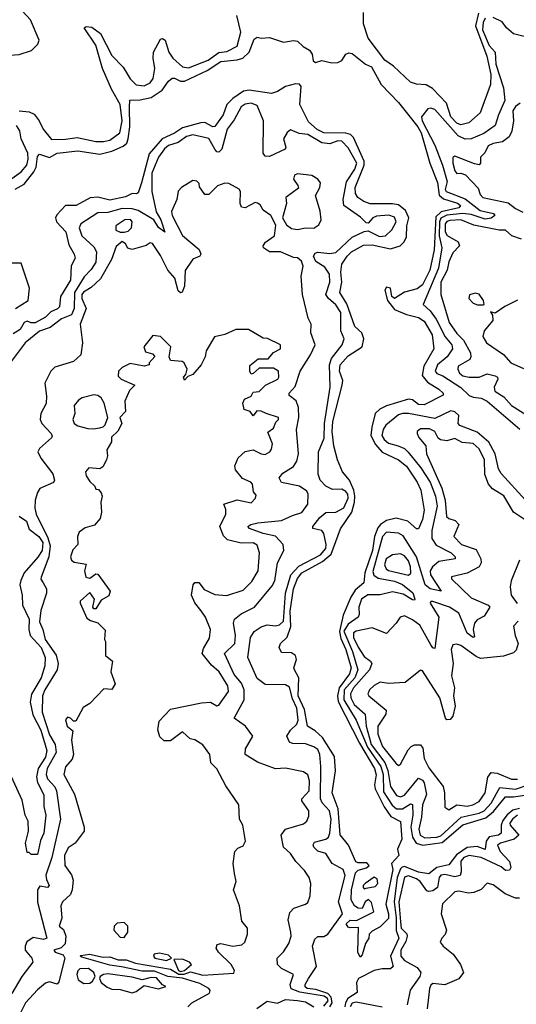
# Model space of a CAD drawing. Extents: x 2386423 to 2568864, y 578392 to 761999.
# Tile 311 of 454: x 2496767 to 2499229, y 671117 to 675996. Entities that reach past the tile are written whole.
import ezdxf

# ---------------------------------------------------------------- set-up
doc = ezdxf.new("R2010")
doc.units = 0

msp = doc.modelspace()

# ---------------------------------------------------------------- linework, layer by layer
at = {"layer": '0CON05XD'}
for points in [[(2496121.5, 676001.5), (2496161.2, 675985), (2496192.5, 675962.5), (2496265, 675880), (2496287, 675903), (2496315, 675918.8), (2496455, 675876.2), (2496485, 675876), (2496553.6, 675893.6), (2496568.3, 675888.3), (2496577.5, 675875), (2496585, 675830), (2496605, 675802.5), (2496635, 675797.5), (2496673.6, 675816.4), (2496765, 675823.3), (2496826.4, 675843.6), (2496856.7, 675875), (2496863.3, 675895), (2496821.2, 675995), (2496780.2, 676040.2)], [(2496764.8, 675544.8), (2496815, 675538.7), (2496838.5, 675528.5), (2496864.6, 675495), (2496883.2, 675453.2), (2496925, 675402.1), (2496995, 675403.5), (2497052.1, 675412.1), (2497145, 675392.7), (2497182.7, 675392.7), (2497215, 675399.6), (2497263.1, 675435), (2497275.2, 675495), (2497265, 675575.6), (2497222.6, 675652.6), (2497178.3, 675755), (2497145, 675869.2), (2497086.7, 675955), (2497097.7, 675962.3), (2497125, 675958.9), (2497167.7, 675927.7), (2497225, 675818.6), (2497280.3, 675760.3), (2497315, 675702.3), (2497345, 675673.4), (2497385, 675668), (2497415, 675683.8), (2497429.2, 675705), (2497438.1, 675755), (2497429, 675805), (2497430.5, 675835), (2497465, 675898.9), (2497475, 675902.2), (2497488.6, 675895), (2497506.2, 675835), (2497526.2, 675805), (2497575, 675761.8), (2497605, 675757.5), (2497701.9, 675795), (2497755, 675833.3), (2497795, 675838.2), (2497845, 675864.3), (2497863.4, 675935), (2497843.5, 676016.5)], [(2499041.4, 676028.6), (2499026.2, 675965), (2499083.9, 675815), (2499103.7, 675725), (2499100.7, 675675), (2499050.8, 675535), (2498993.3, 675485), (2498955, 675475.6), (2498933.7, 675483.7), (2498904.7, 675515), (2498883.1, 675583.1), (2498814.4, 675654.4), (2498782.8, 675672.8), (2498735, 675675.9), (2498705, 675686.9), (2498621.3, 675765), (2498577.8, 675795), (2498494.5, 675904.5), (2498471.2, 675975), (2498471.7, 676031.7)], [(2499075, 676004.2), (2499065, 675982), (2499062, 675945), (2499095, 675868.5), (2499124, 675835), (2499128.1, 675775), (2499165, 675658.8), (2499172.9, 675595), (2499140.9, 675525), (2499125, 675471.9), (2499067.9, 675432.1), (2499005, 675405.9), (2498975, 675404.2), (2498941.2, 675421.2), (2498825, 675551.4), (2498805, 675558), (2498790, 675555), (2498760, 675515), (2498762.7, 675495), (2498825.8, 675375), (2498863.1, 675275), (2498886.3, 675195), (2498875.9, 675155), (2498880.9, 675145), (2498975, 675108.9), (2499050.6, 675050.6), (2499116.1, 675036.1), (2499122.5, 675025), (2499105, 675012.4), (2499075, 675007.6), (2499005, 675031), (2498965, 675035.4), (2498885, 675027.3), (2498855, 675012.3), (2498847.7, 674995), (2498847.1, 674925), (2498860.4, 674865), (2498843.3, 674765), (2498768, 674585), (2498802.9, 674552.9), (2498832.4, 674512.4), (2498876.2, 674425), (2498909.2, 674385), (2498912.8, 674365), (2498886.2, 674325), (2498838.1, 674285), (2498827.1, 674255), (2498835, 674243.3), (2498865, 674231.9), (2498955, 674172.7), (2498995, 674134.6), (2499015, 674125.9), (2499055, 674120.9), (2499085, 674105.3), (2499246.2, 673966.2)], [(2499275, 675911.1), (2499215, 675925.6), (2499180, 675955), (2499158.6, 675985), (2499115, 676006.2)], [(2496745, 675156.9), (2496789.1, 675180.9), (2496838.3, 675241.7), (2496848.5, 675265), (2496855, 675317.5), (2496865, 675330), (2496915, 675313.8), (2496952.5, 675335), (2497055, 675346.8), (2497165, 675329.3), (2497225, 675345.3), (2497281, 675369), (2497298, 675385), (2497305.8, 675405), (2497313.3, 675465), (2497312.5, 675562.5), (2497313, 675597), (2497365, 675598.9), (2497419.5, 675610.5), (2497473.1, 675646.9), (2497505, 675692), (2497523.1, 675706.9), (2497535, 675706.7), (2497565, 675690.9), (2497585, 675692), (2497696.2, 675743.8), (2497765, 675788.6), (2497845, 675796.6), (2497874, 675806), (2497904.7, 675835), (2497930.3, 675899.7), (2497945, 675908.8), (2497964.3, 675904.3), (2498005, 675907.5), (2498075, 675885.5), (2498125, 675892.9), (2498145, 675890), (2498172.7, 675862.7), (2498204, 675845), (2498216.7, 675825), (2498223, 675793), (2498233.8, 675783.8), (2498265, 675794.2), (2498315, 675783.1), (2498345, 675783.8), (2498365, 675794.4), (2498385, 675825.6), (2498398.5, 675831.5), (2498415, 675828.5), (2498482.5, 675775), (2498511.8, 675761.8), (2498559.6, 675675), (2498646, 675586), (2498741.4, 675465), (2498758.4, 675435), (2498800.3, 675285), (2498839, 675189), (2498846.9, 675126.9), (2498867.8, 675107.8), (2498937.2, 675087.2), (2498953.3, 675075), (2498945, 675064.3), (2498856.6, 675043.4), (2498830.3, 675019.7), (2498822, 674855), (2498801.4, 674755), (2498765, 674682.5), (2498738.4, 674661.6), (2498674.7, 674645.3), (2498625, 674614), (2498612.5, 674625), (2498606, 674665), (2498585, 674670), (2498576.7, 674655), (2498590, 674605), (2498625, 674560.5), (2498685, 674535.3), (2498745, 674520), (2498772.4, 674502.4), (2498812.7, 674435), (2498820, 674365), (2498771.6, 674278.4), (2498762.5, 674232.5), (2498789.6, 674199.6), (2498846, 674165), (2498866.7, 674145), (2498867.5, 674135), (2498772.9, 674087.1), (2498745, 674090), (2498715, 674112.5), (2498695, 674116.2), (2498585, 674083.3), (2498553.5, 674066.5), (2498530, 674045), (2498512.8, 673977.2), (2498508.6, 673935), (2498531, 673891), (2498565, 673852.8), (2498645, 673814.7), (2498685, 673783.1), (2498737.3, 673705), (2498756.5, 673665), (2498772, 673565), (2498765, 673518.8), (2498745, 673472.5), (2498735, 673473.3), (2498691.5, 673511.5), (2498633.8, 673526.2), (2498585, 673514.7), (2498555.4, 673495), (2498542.1, 673477.9), (2498526.7, 673435), (2498516.6, 673365), (2498478.3, 673255), (2498472.9, 673205), (2498430.3, 673169.7), (2498408.4, 673135), (2498371.8, 673045), (2498353.2, 672965), (2498359.3, 672929.3), (2498385, 672874.5), (2498411.3, 672785), (2498402.5, 672755), (2498350.4, 672685), (2498342.8, 672645), (2498346.9, 672616.9), (2498451.3, 672411.3), (2498526.4, 672285), (2498535.3, 672254.7), (2498526.8, 672205), (2498529.1, 672185), (2498573.6, 672095), (2498607.5, 672047.5), (2498655, 672022.5), (2498662.5, 671935), (2498640.8, 671885), (2498646.7, 671855), (2498610.8, 671815), (2498616.8, 671785), (2498583, 671613), (2498595.5, 671565), (2498595, 671542.5), (2498555, 671501.2), (2498515, 671480), (2498500, 671465), (2498497.5, 671445), (2498482.3, 671417.7), (2498465, 671362.5), (2498455, 671350)], [(2498455, 671350), (2498443.9, 671376.1), (2498447, 671497), (2498405, 671496.7), (2498395, 671500), (2498386.2, 671515), (2498405, 671533.8), (2498437, 671533), (2498522.5, 671575), (2498511.7, 671621.7), (2498497, 671637), (2498480, 671625), (2498465, 671592.5), (2498445, 671593.3), (2498427.5, 671605), (2498411.2, 671635), (2498412.9, 671685), (2498432.3, 671767.7), (2498445, 671782.5), (2498487, 671793), (2498500, 671805), (2498487.5, 671817.5), (2498445, 671817.5), (2498433.3, 671823.3), (2498397.5, 671905), (2498356.8, 671956.8), (2498346.7, 672085), (2498315.7, 672165), (2498333.2, 672273.2), (2498328.5, 672345), (2498268.8, 672438.8), (2498232.4, 672472.4), (2498194.3, 672495), (2498178.5, 672578.5), (2498147.8, 672645), (2498151.4, 672735), (2498130, 672775), (2498126.2, 672785), (2498140, 672825), (2498134.2, 672845), (2498115, 672858.9), (2498065, 672860), (2498054.2, 672885), (2498060, 672905), (2498092.9, 672937.1), (2498110.9, 672989.1), (2498107.7, 673065), (2498124, 673175), (2498145, 673227.5), (2498165.4, 673255), (2498269.2, 673310.8), (2498312, 673348), (2498357.4, 673472.6), (2498413.2, 673555), (2498427, 673605), (2498429.2, 673635), (2498423.2, 673665), (2498402.5, 673715), (2498368, 673755), (2498343.3, 673815), (2498325.3, 673885), (2498316.2, 673955), (2498319, 674005), (2498365.3, 674184.7), (2498368.8, 674208.8), (2498353.6, 674255), (2498355.6, 674285), (2498395, 674330.5), (2498465.3, 674374.7), (2498473.1, 674415), (2498464.1, 674444.1), (2498429.5, 674475), (2498388.4, 674588.4), (2498353.8, 674645), (2498364.1, 674695), (2498359.3, 674745), (2498363.9, 674785), (2498390.4, 674825), (2498411.8, 674845), (2498471.7, 674878.3), (2498515, 674880.3), (2498605, 674860), (2498652.9, 674875), (2498673.6, 674895), (2498685, 674920.8), (2498686.7, 674975), (2498696, 675015), (2498680.3, 675050.3), (2498645, 675078.1), (2498615, 675084.2), (2498504.4, 675084.4), (2498472.9, 675095), (2498443.5, 675115), (2498432.7, 675135), (2498430, 675165), (2498474.5, 675275), (2498475.2, 675294.8), (2498421.9, 675411.9), (2498407.7, 675427.7), (2498385, 675433.8), (2498275, 675436.2), (2498242.2, 675452.2), (2498199.2, 675489.2), (2498155.8, 675575), (2498162.2, 675665), (2498155, 675676.7), (2498135, 675678.1), (2498085, 675665.6), (2498045, 675639.5), (2498015, 675630), (2497905, 675647.1), (2497877.6, 675642.4), (2497823.9, 675606.1), (2497795, 675575.6), (2497776.4, 675525), (2497735, 675467.1), (2497725, 675464.5), (2497685, 675486.9), (2497665, 675485.5), (2497575, 675460.3), (2497535, 675433.4), (2497474.5, 675405.5), (2497408.8, 675331.2), (2497371.6, 675188.4), (2497355, 675138.8), (2497346.9, 675133.1), (2497325, 675134), (2497291.3, 675118.7), (2497215, 675101.8), (2497155, 675116.1), (2497116.3, 675113.7), (2497047.5, 675075), (2496994.5, 675075.5), (2496951.7, 675028.3), (2496945.6, 675015), (2496950.5, 674995), (2496996.4, 674945), (2497010.8, 674880.8), (2497038, 674835), (2497042.5, 674815), (2497022.9, 674777.1), (2497019.1, 674705), (2496970, 674625), (2496965, 674573.3), (2496955, 674562.5), (2496922.1, 674547.9), (2496895, 674521.9), (2496845, 674494.4), (2496824, 674494), (2496805, 674502.5), (2496790, 674495), (2496769.3, 674460.7), (2496735, 674440)], [(2498305.5, 671104.5), (2498316, 671125), (2498311.9, 671151.9), (2498295, 671170.3), (2498235, 671189.7), (2498192.5, 671195), (2498183.1, 671203.1), (2498183.1, 671215), (2498198.8, 671245), (2498238.4, 671305), (2498219.4, 671405), (2498230.7, 671439.3), (2498245, 671452.5), (2498275, 671452.7), (2498295, 671464.2), (2498366.9, 671565), (2498347.4, 671625), (2498381, 671755), (2498370.4, 671785), (2498316, 671815), (2498285.7, 671865), (2498245, 671875.5), (2498225.5, 671895), (2498222.8, 671907.2), (2498229.3, 671920.7), (2498285, 671934.7), (2498298.2, 671945), (2498305.5, 671964.5), (2498311.9, 672035), (2498303.8, 672075), (2498266.1, 672115), (2498258.1, 672135), (2498260.7, 672295), (2498255.9, 672355), (2498245, 672380), (2498225, 672392.7), (2498185, 672408.2), (2498119.5, 672409.5), (2498105.4, 672415.4), (2498090.9, 672445), (2498109.7, 672475), (2498141.4, 672505), (2498147.9, 672525), (2498141.7, 672585), (2498120.5, 672630.5), (2498105, 672688), (2498085, 672700), (2497985, 672701.4), (2497945, 672732), (2497898.6, 672835), (2497911.9, 672935), (2497930, 672965), (2497965, 672987.8), (2497995, 672997.5), (2498035, 672993.1), (2498055, 672996.9), (2498074.6, 673015), (2498085.5, 673155), (2498111.4, 673245), (2498151.5, 673288.5), (2498258.7, 673345), (2498285.2, 673375), (2498286.7, 673395), (2498275, 673450.8), (2498264.5, 673464.5), (2498220, 673475), (2498220, 673485), (2498255, 673529.2), (2498285, 673553.8), (2498335, 673555.6), (2498375, 673577.1), (2498395.2, 673625), (2498393.7, 673645), (2498385, 673658.9), (2498365, 673669.6), (2498318.1, 673668.1), (2498285, 673683.8), (2498256.2, 673715), (2498246.4, 673743.6), (2498248.6, 673855), (2498276.8, 673923.2), (2498278.8, 673995), (2498306.9, 674175), (2498302.5, 674285), (2498312.5, 674317.5), (2498365.9, 674385), (2498375.4, 674415), (2498359.3, 674455), (2498359.8, 674545), (2498335, 674583.8), (2498297.5, 674615), (2498285.5, 674635), (2498304.2, 674695), (2498302.8, 674735), (2498280, 674770), (2498235, 674797.5), (2498223.6, 674825), (2498231.4, 674838.6), (2498245, 674844.4), (2498305, 674836.9), (2498335, 674843.1), (2498415, 674918.7), (2498475, 674946.9), (2498495, 674949.2), (2498551.7, 674921.7), (2498580, 674925), (2498611.9, 674955), (2498634.5, 674995), (2498625, 675018.1), (2498597.8, 675027.8), (2498536.7, 675023.3), (2498518.8, 675015), (2498495, 674987.5), (2498485, 674988.8), (2498457.2, 675017.2), (2498373.5, 675075), (2498370.8, 675105), (2498388.2, 675191.8), (2498429.5, 675255), (2498438.1, 675285), (2498395, 675361.5), (2498365, 675393.8), (2498345, 675395.3), (2498305, 675381.2), (2498265, 675385.8), (2498196.4, 675426.4), (2498152.6, 675432.6), (2498109.1, 675450.9), (2498092.7, 675437.3), (2498075.7, 675405), (2498086.2, 675365), (2498083.3, 675355), (2498005, 675318.8), (2497985, 675320), (2497974.2, 675335), (2497976.5, 675495), (2497945, 675571.2), (2497915, 675582.2), (2497885, 675577.3), (2497865, 675564.5), (2497830.4, 675499.6), (2497796.5, 675453.5), (2497769.1, 675355), (2497755, 675339.4), (2497745, 675341.4), (2497735, 675354.4), (2497705, 675407.3), (2497625, 675426.2), (2497595, 675417.8), (2497553, 675387), (2497505, 675372), (2497485, 675355.4), (2497455, 675314.4), (2497421.8, 675235), (2497422.2, 675145), (2497444.5, 675044.5), (2497466.5, 675005), (2497487.5, 674942.5), (2497455, 674965.7), (2497431.8, 675005), (2497355, 675050.3), (2497325, 675059.3), (2497275, 675061.2), (2497205, 675040.6), (2497155, 675039.2), (2497070, 674985), (2497061.8, 674965), (2497074.7, 674924.7), (2497135, 674870.5), (2497147.6, 674845), (2497145.3, 674795), (2497122.3, 674757.7), (2497087.8, 674722.2), (2497038.4, 674645), (2497036.8, 674565), (2497025, 674532.9), (2496975, 674513.5), (2496918.4, 674471.6), (2496865, 674452), (2496794.6, 674395.4), (2496720, 674295)], [(2499247.9, 675582.1), (2499224.7, 675565.3), (2499211.8, 675545), (2499215.8, 675494.2), (2499207, 675443), (2499193.9, 675416.1), (2499160, 675390), (2499115, 675382.7), (2499089.1, 675370.9), (2499073.1, 675336.9), (2499051.2, 675315), (2499052.5, 675285), (2499045, 675277.5), (2499021.2, 675281.2), (2498925, 675319.2), (2498915, 675312.5), (2498914.6, 675285.4), (2498925, 675246.7), (2498935, 675234.2), (2498955, 675236), (2498976.6, 675226.6), (2499040.5, 675160.5), (2499050.3, 675130.3), (2499063.3, 675115), (2499188.8, 675088.8), (2499225, 675061.2), (2499262.4, 675042.4)], [(2496688.8, 675181.2), (2496775, 675241.4), (2496803.3, 675275), (2496809.8, 675305), (2496808, 675335), (2496774.8, 675405), (2496767.9, 675445), (2496752.1, 675472.1)], [(2498145, 674955.7), (2498185, 674964.3), (2498225, 674963.1), (2498250.7, 674979.3), (2498261.2, 675005), (2498257.5, 675047.5), (2498233.3, 675125), (2498255.7, 675165), (2498257.9, 675187.9), (2498245, 675206), (2498215, 675223.8), (2498145, 675232.9), (2498130, 675225), (2498124.3, 675205), (2498146.2, 675175), (2498148.8, 675161.2), (2498087.5, 675115), (2498090, 675085), (2498070, 675015), (2498089.7, 674979.7), (2498115, 674961.4), (2498145, 674955.7)], [(2498071.8, 673748.2), (2498125, 673781.9), (2498141.9, 673808.1), (2498149.6, 673845), (2498140, 673965), (2498151.1, 674025), (2498148.8, 674075), (2498137.3, 674107.3), (2498103.2, 674133.2), (2498104, 674145), (2498132.3, 674177.7), (2498157.5, 674255), (2498209.2, 674335), (2498232.5, 674385), (2498210, 674445), (2498213, 674487), (2498197.5, 674517.5), (2498168.8, 674635), (2498162, 674725), (2498172.5, 674775), (2498165, 674800), (2498145, 674815.7), (2498125, 674818), (2498060, 674845), (2498005, 674845.6), (2497976, 674865), (2497974.3, 674875.7), (2497985.6, 674894.4), (2498031.2, 674925), (2498037.7, 674977.7), (2498012.5, 675025), (2497975, 675052.5), (2497959.3, 675079.3), (2497947, 675087), (2497935, 675090), (2497885, 675063.3), (2497867, 675067), (2497860, 675085), (2497862, 675145), (2497855, 675156), (2497805, 675184), (2497785, 675186), (2497747.7, 675172.3), (2497705, 675130), (2497685, 675130), (2497658.3, 675168.3), (2497657.5, 675185), (2497645.8, 675195.8), (2497625, 675198.8), (2497570, 675165), (2497553, 675147), (2497546.7, 675105), (2497520.5, 675045), (2497523.8, 675025), (2497575, 674926.2), (2497656.6, 674856.6), (2497666.2, 674835), (2497660, 674825), (2497625, 674810), (2497587.4, 674752.6), (2497584.2, 674675), (2497573.6, 674646.4), (2497565, 674643.3), (2497553, 674653), (2497536.9, 674715), (2497501.9, 674755), (2497465, 674827.5), (2497425, 674887.5), (2497415, 674890), (2497395, 674877.5), (2497325, 674856.7), (2497304.2, 674864.2), (2497292.5, 674885), (2497275, 674897.5), (2497245, 674872.5), (2497222.7, 674807.3), (2497168.3, 674711.7), (2497121.5, 674668.5), (2497084, 674646), (2497076, 674634), (2497074.7, 674615), (2497096.5, 674565), (2497066.7, 674486.7), (2497078, 674395), (2497070, 674335), (2497035, 674302.5), (2496941.9, 674275), (2496922.5, 674255), (2496891.4, 674195), (2496900.5, 674130.5), (2496899.2, 674095), (2496872.5, 674045), (2496869.2, 674015), (2496877.1, 673995), (2496924, 673945), (2496928, 673932), (2496925.9, 673924.1), (2496865, 673871.2), (2496858, 673855), (2496872.8, 673822.8), (2496931.1, 673745), (2496940.8, 673715), (2496935, 673703.3), (2496867.4, 673672.6), (2496855, 673653.3), (2496844.4, 673615), (2496842.9, 673575), (2496849.4, 673545), (2496907.7, 673427.7), (2496918.8, 673388.8), (2496912.2, 673335), (2496874.1, 673234.1), (2496873, 673223), (2496884, 673205), (2496900.8, 673175), (2496900.6, 673155), (2496872.2, 673067.8), (2496865, 673012.5), (2496882.5, 672975), (2496894.5, 672925), (2496947.6, 672847.6), (2496958.8, 672805), (2496952.5, 672775), (2496892.9, 672675), (2496881.2, 672645), (2496878.2, 672565), (2496915, 672453.1), (2496944.1, 672405), (2496948.7, 672365), (2496903.4, 672285), (2496897.9, 672255), (2496905.5, 672235), (2496941.5, 672195), (2496950, 672175), (2496970.3, 672035), (2496927, 671845), (2496897.5, 671757.5), (2496900, 671735), (2496913.8, 671705), (2496905, 671696.2), (2496867.5, 671702.5), (2496856.4, 671683.6), (2496855, 671622.5), (2496901.4, 671445), (2496885, 671438.2), (2496835, 671447.4), (2496803.5, 671426.5), (2496793.8, 671405), (2496795.1, 671385.1), (2496827.1, 671345), (2496832, 671325), (2496778.9, 671255), (2496728.8, 671171.2)], [(2497265, 674942.5), (2497285, 674943.3), (2497305, 674948.8), (2497321.2, 674965), (2497325.8, 674995), (2497316, 675006), (2497288.8, 675005), (2497244, 674975), (2497243.6, 674953.6), (2497265, 674942.5)], [(2499255, 674908.8), (2499207.5, 674925), (2499175, 674952.5), (2499145, 674953.3), (2499018.1, 674978.1), (2498955, 675004.1), (2498899.8, 675000.2), (2498885, 674995.8), (2498876.7, 674985), (2498876, 674945), (2498885.9, 674925.9), (2498941.2, 674895), (2498947.5, 674875), (2498915, 674840), (2498895, 674796), (2498886.2, 674755), (2498854.7, 674695), (2498854.7, 674634.7), (2498897.1, 674495), (2498935, 674440.9), (2498968, 674408), (2499002.7, 674345), (2499004.5, 674325), (2498998.1, 674311.9), (2498941.3, 674278.7), (2498939.6, 674265), (2498947.3, 674245), (2498965, 674230.8), (2498995, 674223.9), (2499045, 674225.4), (2499085, 674241.5), (2499125, 674231.9), (2499135.7, 674225), (2499137.5, 674215), (2499119.4, 674175), (2499122.9, 674155), (2499167.9, 674127.9), (2499205.7, 674085), (2499295, 674027.8)], [(2496747.5, 674565), (2496810, 674605), (2496816.4, 674666.4), (2496775, 674790), (2496715, 674790)], [(2499065, 674582.5), (2499070, 674585), (2499066.7, 674605), (2499045, 674636.2), (2499025, 674641.2), (2498997, 674633), (2498993.3, 674615), (2499015, 674591.2), (2499036.7, 674583.3), (2499065, 674582.5)], [(2499235, 674606.7), (2499172.5, 674575), (2499125, 674542.5), (2499101.7, 674548.3), (2499111.7, 674531.7), (2499112.5, 674505), (2499070, 674455), (2499064.1, 674425.9), (2499081.2, 674395), (2499165, 674336.7), (2499202.5, 674295), (2499265, 674267.5)], [(2497990, 674045), (2497965, 674056), (2497942.5, 674057.5), (2497925, 674032.5), (2497910, 674055), (2497880, 674065), (2497873.9, 674096.1), (2497882.5, 674115), (2497915, 674130), (2497925, 674150), (2497955, 674153.3), (2497986.2, 674185), (2498046.7, 674215), (2498052.5, 674225), (2498050, 674255), (2498025, 674270), (2497955, 674270), (2497925, 674242.5), (2497915, 674240), (2497907.5, 674255), (2497908.3, 674281.7), (2497950, 674315), (2498000, 674315), (2498025, 674347.5), (2498060, 674365), (2498060, 674385), (2497996.4, 674416.4), (2497975, 674417.5), (2497901.7, 674461.7), (2497838.3, 674461.7), (2497785, 674436.7), (2497732.5, 674425), (2497692.5, 674355), (2497687.5, 674325), (2497667.5, 674285), (2497625, 674237.5), (2497601.7, 674228.3), (2497585, 674210), (2497580, 674225), (2497591.7, 674238.3), (2497597.5, 674265), (2497582.5, 674295), (2497573, 674303), (2497515, 674307.5), (2497508.8, 674325), (2497517.5, 674375), (2497465, 674426.7), (2497428.3, 674431.7), (2497382.5, 674375), (2497390.7, 674350.7), (2497425, 674340), (2497437, 674327), (2497410, 674295), (2497410, 674285), (2497385, 674280), (2497315, 674292.5), (2497275, 674272.5), (2497257.5, 674255), (2497255, 674230), (2497270, 674215), (2497337.5, 674185), (2497312, 674158), (2497288.6, 674105), (2497292.5, 674055), (2497263.3, 674025), (2497273.3, 673995), (2497253.6, 673956.4), (2497223, 673927), (2497222.5, 673905), (2497198.8, 673865), (2497202, 673835), (2497197.5, 673815), (2497180, 673780), (2497165, 673770), (2497110, 673775), (2497093.9, 673756.1), (2497096.7, 673735), (2497115, 673707.5), (2497140, 673685), (2497145, 673670), (2497158.3, 673668.3), (2497171.7, 673651.7), (2497176.2, 673635), (2497170, 673605), (2497173.3, 673555), (2497166.2, 673525), (2497138.3, 673491.7), (2497092.1, 673477.9), (2497062.9, 673457.1), (2497054, 673435), (2497056.2, 673395), (2497031.2, 673368.8), (2497018.8, 673335), (2497025, 673317.5), (2497038.3, 673308.3), (2497097.5, 673297.5), (2497088, 673265), (2497095, 673234), (2497115, 673228.8), (2497145, 673250), (2497155, 673248.8), (2497216.7, 673165), (2497209.3, 673140.7), (2497170.7, 673119.3), (2497145, 673077.5), (2497135, 673077.5), (2497130, 673085), (2497137.5, 673125), (2497115, 673157.5), (2497067.5, 673115), (2497066.7, 673105), (2497100.7, 673030.7), (2497118.3, 673018.3), (2497155, 673007.5), (2497191.7, 672971.7), (2497187.5, 672925), (2497192.5, 672915), (2497192.5, 672845), (2497227, 672817), (2497220, 672765), (2497241.2, 672705), (2497225, 672676.7), (2497185, 672680), (2497115, 672607.5), (2497082.3, 672587.7), (2497045, 672520), (2497035, 672520), (2497020, 672535), (2497005, 672540), (2496993.8, 672526.2), (2497002.5, 672495), (2497031.7, 672471.7), (2497023.9, 672426.1), (2497034.4, 672355), (2497027.9, 672332.1), (2496995, 672293.3), (2496985.8, 672255), (2497038.7, 672158.7), (2497087.5, 671995), (2497087.5, 671975), (2497042, 671915), (2497007.1, 671892.9), (2496989.4, 671855), (2496991.4, 671805), (2497025, 671758.8), (2497032.5, 671732.5), (2497027.8, 671685), (2497019.2, 671660.8), (2496980.5, 671625), (2496970.9, 671605), (2496976.1, 671543.9), (2496962.5, 671505), (2496985, 671487.5), (2496996.9, 671455), (2496993.3, 671416.7), (2496973.1, 671396.9), (2496937.5, 671385), (2496943.8, 671375), (2496982.5, 671362.5), (2496990.8, 671345), (2496962.1, 671227.9), (2496953.6, 671216.4), (2496915, 671228), (2496895, 671221.2), (2496855, 671188), (2496796.5, 671125), (2496771.5, 671075)], [(2497132.1, 673967.9), (2497165, 673973.8), (2497181.2, 673978.8), (2497190.8, 673989.2), (2497204.3, 674025), (2497185.5, 674095.5), (2497172, 674122), (2497155, 674133.3), (2497135, 674137.1), (2497077.8, 674122.2), (2497058.8, 674111.2), (2497038.1, 674085), (2497040.8, 674045), (2497030.8, 674015), (2497038, 673995), (2497055, 673983.3), (2497105, 673970.9), (2497132.1, 673967.9)], [(2497601.2, 671105), (2497621.2, 671125), (2497708.1, 671171.9), (2497710.9, 671185), (2497705.4, 671195), (2497660.2, 671220.2), (2497575, 671247.1), (2497502.5, 671255), (2497435, 671280.7), (2497375, 671280.7), (2497272.4, 671302.4), (2497215, 671310.5), (2497075, 671350), (2497067.5, 671355), (2497071.2, 671358.8), (2497114, 671366), (2497180.6, 671350.6), (2497215, 671351.6), (2497255, 671337.6), (2497295, 671337), (2497340.8, 671320.8), (2497515, 671291.4), (2497556, 671266), (2497583.5, 671266.5), (2497615, 671277.2), (2497675, 671261.9), (2497829.4, 671270.6), (2497831.9, 671285), (2497815.6, 671315), (2497752.5, 671375), (2497741.2, 671395), (2497746.7, 671413.3), (2497765, 671418.8), (2497824.5, 671404.5), (2497869.1, 671410.9), (2497884, 671425), (2497896.7, 671465), (2497897.5, 671495), (2497868.3, 671528.3), (2497856.7, 671605), (2497826.7, 671685), (2497841.2, 671725), (2497832.5, 671765), (2497826.2, 671815), (2497833.3, 671875), (2497849.3, 671890.7), (2497875, 671902.5), (2497887.5, 671925), (2497873.8, 672005), (2497856.7, 672035), (2497853.3, 672105), (2497789.1, 672199.1), (2497744.1, 672284.1), (2497714.3, 672314.3), (2497710, 672355), (2497675, 672402.5), (2497635, 672427.5), (2497613, 672433), (2497575, 672466.7), (2497515, 672422.5), (2497483, 672423), (2497463, 672443), (2497453, 672477), (2497459.3, 672520.7), (2497515, 672578.8), (2497668.3, 672611.7), (2497713.6, 672613.6), (2497745, 672596.7), (2497755, 672598.8), (2497802.3, 672667.7), (2497799.4, 672695), (2497755.6, 672765), (2497717.8, 672797.8), (2497672.5, 672855), (2497679.3, 672880.7), (2497708.3, 672931.7), (2497713.9, 672973.9), (2497688.8, 673035), (2497667.1, 673067.1), (2497635, 673106.7), (2497618.8, 673145), (2497627.5, 673195), (2497635, 673207.5), (2497655, 673206.7), (2497682.5, 673172.5), (2497735, 673147.8), (2497795, 673143.3), (2497875, 673170), (2497917.6, 673212.4), (2497948.9, 673265), (2497955.6, 673355), (2497945, 673392), (2497925, 673404.3), (2497865, 673402.5), (2497798, 673418), (2497777.7, 673437.7), (2497758.8, 673485), (2497788.8, 673545), (2497789.3, 673569.3), (2497780, 673595), (2497845, 673617.1), (2497915, 673601.2), (2497936.2, 673625), (2497939.3, 673639.3), (2497926.7, 673656.7), (2497922, 673695), (2497913.3, 673705), (2497872.2, 673722.2), (2497837.5, 673765), (2497833.3, 673785), (2497850, 673825), (2497885, 673856.2), (2497925, 673864.2), (2497965, 673844), (2497985, 673842), (2498006.7, 673855), (2498015, 673867.5), (2498020, 673895), (2497998.3, 673951.7), (2498025, 673972.5), (2498037.5, 674002.5), (2498050, 674015), (2498050, 674025), (2497990, 674045)], [(2499275.6, 673615), (2499155, 673746.5), (2499141.2, 673771.2), (2499123.7, 673845), (2499092.7, 673902.7), (2499035, 673952.8), (2498948.9, 673985), (2498941.8, 673995), (2498944.6, 674035), (2498925, 674053.3), (2498905, 674057.8), (2498825, 674020.5), (2498695, 674045.4), (2498665, 674045.4), (2498645, 674038.1), (2498582.4, 673987.6), (2498569.5, 673965), (2498563.1, 673935), (2498573.8, 673915), (2498595, 673897.1), (2498643.7, 673883.7), (2498675, 673870.4), (2498693.4, 673853.4), (2498755.9, 673775.9), (2498802.5, 673705), (2498828.8, 673635), (2498837.2, 673585), (2498809.7, 673465), (2498809.7, 673425), (2498831.9, 673391.9), (2498905.6, 673355), (2498926.9, 673335), (2498925.7, 673325), (2498845, 673311), (2498813.3, 673285), (2498802.9, 673265), (2498803.6, 673245), (2498857.5, 673165), (2498802.9, 673175), (2498776.8, 673195), (2498733.7, 673335), (2498668.2, 673438.2), (2498645, 673452.1), (2498585, 673456), (2498566, 673435), (2498518.8, 673261.2), (2498523.6, 673243.6), (2498545, 673229.3), (2498625, 673214.2), (2498665, 673196.6), (2498716.3, 673156.3), (2498725.5, 673124.5), (2498725, 673120), (2498715, 673121.4), (2498668.7, 673148.7), (2498615, 673160.2), (2498555, 673146.8), (2498493.2, 673146.8), (2498461.4, 673125), (2498448.9, 673085), (2498450.9, 673049.1), (2498444.8, 673035.2), (2498395, 673000.2), (2498374.7, 672965.3), (2498416.6, 672865), (2498444.2, 672775), (2498428, 672735), (2498376.7, 672675), (2498373.8, 672625), (2498434.8, 672524.8), (2498491.6, 672391.6), (2498558.5, 672295), (2498569.9, 672255), (2498570.2, 672170.2), (2498613.3, 672103.3), (2498635, 672086.3), (2498665, 672085.8), (2498705, 672110.6), (2498715, 672106.7), (2498716.8, 672055), (2498707.1, 671995), (2498713.9, 671945), (2498733.2, 671915), (2498765.2, 671905.2), (2498862, 671918), (2498965, 672007), (2499078.9, 672041.1), (2499116.9, 672073.1), (2499175, 672145.3), (2499215, 672144.7), (2499295, 672156.7)], [(2498960.9, 673900.9), (2498925, 673920), (2498885, 673908.8), (2498854.2, 673914.2), (2498842.7, 673922.7), (2498825.8, 673955), (2498798.5, 673968.5), (2498755, 673968.9), (2498738, 673955), (2498737.5, 673945), (2498745.8, 673925), (2498781.2, 673885), (2498784.4, 673845), (2498859.8, 673675), (2498877.2, 673615), (2498884, 673534), (2498894.5, 673524.5), (2498926, 673515), (2498944, 673495), (2498920, 673435), (2498957.5, 673395), (2499030, 673370), (2499053.5, 673325), (2499055.5, 673304.5), (2499044.4, 673285.6), (2498985, 673253.8), (2498907.5, 673235), (2498907.5, 673225), (2499005, 673130.9), (2499090, 673095), (2499097.5, 673085), (2499070, 673040), (2499035, 673021.8), (2499021.8, 673005), (2499015.4, 672975), (2499022.5, 672937.5), (2499015, 672934.4), (2498985, 672956.9), (2498945, 673055.5), (2498897.5, 673085), (2498815, 673113.8), (2498805, 673112.5), (2498802.5, 673105), (2498844.5, 673035), (2498825, 672880), (2498815, 672883.3), (2498805, 672898), (2498750.5, 672995), (2498715, 673022.9), (2498675, 673041.2), (2498654.1, 673035.9), (2498633.3, 673005), (2498585, 672953.8), (2498515, 672982.9), (2498435, 672965.4), (2498422.4, 672957.6), (2498422.8, 672935), (2498445, 672886.9), (2498475, 672840.8), (2498506.8, 672816.8), (2498512.5, 672805), (2498501.8, 672775), (2498422.4, 672685), (2498407.5, 672655), (2498409.8, 672635), (2498425, 672603.3), (2498480.8, 672555), (2498484.8, 672495), (2498501.2, 672435), (2498509.7, 672405), (2498577.3, 672315), (2498592.2, 672275), (2498605, 672196.9), (2498635, 672151.2), (2498655, 672144.6), (2498675, 672154.1), (2498745, 672237.3), (2498765, 672227.9), (2498773.3, 672215), (2498783.4, 672156.6), (2498764.8, 672105), (2498759.4, 672045), (2498745.3, 671985), (2498753.2, 671955), (2498775, 671942.5), (2498835, 671945.3), (2498855, 671951.9), (2498955.1, 672044.9), (2499045, 672063.4), (2499069.1, 672075), (2499105, 672113.4), (2499148, 672192), (2499225, 672183.1), (2499293.2, 672206.8)], [(2499335, 673476.2), (2499215.3, 673555.3), (2499167.4, 673637.4), (2499110.6, 673670.6), (2499091.5, 673695), (2499073, 673743), (2499070.9, 673815), (2499045, 673870), (2499015, 673896.2), (2498960.9, 673900.9)], [(2498275, 671108.1), (2498296.5, 671135), (2498294, 671145), (2498276.9, 671156.9), (2498156.5, 671176.5), (2498113.4, 671193.4), (2498108.1, 671215), (2498124.4, 671265), (2498065, 671294.6), (2498045.6, 671315), (2498044.3, 671345), (2498075, 671377.1), (2498101.9, 671418.1), (2498112.5, 671455), (2498111.5, 671475), (2498099.1, 671535), (2498107.3, 671572.7), (2498127.2, 671592.8), (2498185, 671612.5), (2498195, 671621.2), (2498208.1, 671655), (2498211.1, 671715), (2498202.2, 671745), (2498179.8, 671779.8), (2498135.7, 671825), (2498109.2, 671865), (2498075.5, 671895), (2498064.4, 671955), (2498085, 671985.7), (2498175, 672011.4), (2498190.8, 672025), (2498200.3, 672049.7), (2498201.4, 672075), (2498166, 672125), (2498166, 672135), (2498202.1, 672175), (2498204.6, 672224.6), (2498195, 672253.8), (2498175, 672269.2), (2498085, 672286.5), (2498035, 672284.4), (2497946.4, 672316.4), (2497884.6, 672354.6), (2497886.4, 672383.6), (2497923.3, 672445), (2497886.7, 672495), (2497831.2, 672535), (2497880.4, 672625), (2497880.6, 672675), (2497867.6, 672707.6), (2497831.4, 672751.4), (2497782.9, 672855), (2497834.6, 672905.4), (2497837.9, 672945), (2497827.7, 673005), (2497832.1, 673025), (2497865, 673052.5), (2497931.1, 673085), (2498019.5, 673190.5), (2498031.5, 673215), (2498045.9, 673304.1), (2498077.1, 673365), (2498072.9, 673395), (2498035, 673436), (2497975, 673449.8), (2497906.2, 673475), (2497898.8, 673485), (2497913.3, 673495), (2497947.3, 673502.7), (2498065, 673513.8), (2498120.4, 673539.6), (2498166.7, 673553.3), (2498195.4, 673594.6), (2498197.1, 673645), (2498190.5, 673660.5), (2498155.3, 673685.3), (2498065, 673703.1), (2498054.4, 673725.6), (2498071.8, 673748.2)], [(2496765.2, 673535.2), (2496800.8, 673510.8), (2496815, 673470.7), (2496862.4, 673435), (2496881.7, 673405), (2496878.7, 673365), (2496857.8, 673332.2), (2496790, 673255), (2496772.5, 673217.5), (2496769, 673195), (2496780.5, 673145), (2496781.2, 673095), (2496814.4, 673025), (2496813.3, 672975), (2496820, 672945), (2496874, 672885), (2496894.4, 672835), (2496892.4, 672795), (2496873.9, 672735), (2496826.7, 672653.3), (2496820, 672615), (2496832.2, 672552.2), (2496873, 672475), (2496901.4, 672375), (2496895, 672341.1), (2496858.9, 672285), (2496851.6, 672245), (2496856.4, 672216.4), (2496887.9, 672155), (2496886.9, 672096.9), (2496897.5, 672055), (2496886.7, 671965), (2496870.8, 671929.2), (2496855, 671860), (2496825, 671860), (2496815, 671870), (2496805, 671870), (2496796.7, 671915), (2496810.8, 671975), (2496809.4, 672025), (2496794.7, 672055), (2496779.1, 672129.1), (2496716.2, 672265)], [(2498695, 673243.5), (2498707.1, 673252.9), (2498704.5, 673285), (2498695, 673314), (2498675, 673340), (2498655, 673348.9), (2498615, 673344.4), (2498584.5, 673325), (2498575.6, 673295), (2498584.4, 673275), (2498595, 673266.7), (2498695, 673243.5)], [(2499245, 673317.5), (2499203.9, 673216.1), (2499198.1, 673185), (2499204.3, 673145), (2499233.6, 673103.6)], [(2499238.6, 673015), (2499215, 672990), (2499223.8, 672945), (2499238, 672905), (2499228.3, 672871.7), (2499215, 672858), (2499165, 672841.9), (2499051.3, 672831.3), (2499030, 672840), (2498955, 672895.6), (2498935, 672901.2), (2498915, 672897.5), (2498906.2, 672875), (2498915.8, 672805), (2498908.1, 672745), (2498922.5, 672685), (2498917.1, 672645), (2498926.7, 672595), (2498913.8, 672545), (2498901.7, 672528.3), (2498885, 672526.7), (2498878.8, 672535), (2498849.4, 672635), (2498765, 672770), (2498755, 672772.5), (2498677.6, 672712.4), (2498595, 672707.5), (2498555, 672712.5), (2498525, 672697.1), (2498502, 672675), (2498493.8, 672655), (2498498.8, 672645), (2498584, 672575), (2498582, 672555), (2498542.5, 672495), (2498542, 672455), (2498565.5, 672395), (2498631.5, 672311.5), (2498645, 672300), (2498655, 672306.7), (2498692.6, 672377.4), (2498708.8, 672395), (2498725, 672402.5), (2498755, 672403.3), (2498766.2, 672386.2), (2498771.9, 672335), (2498795, 672288), (2498866.1, 672196.1), (2498873.1, 672165), (2498875, 672093.3), (2498895, 672081.2), (2498935, 672106), (2498985, 672099.6), (2499013.8, 672105), (2499045, 672121.9), (2499074.4, 672165), (2499087.6, 672242.4), (2499105, 672265.8), (2499135, 672262.7), (2499205, 672232.1), (2499235, 672233.2)], [(2499245, 672088.1), (2499211.5, 672078.5), (2499183.3, 672056.7), (2499162.3, 672027.7), (2499154.3, 672005), (2499153.8, 671965), (2499140.8, 671955), (2499095, 671946.2), (2499079.2, 671925), (2499075.4, 671884.6), (2499035, 671898.4), (2498985, 671894), (2498932.8, 671857.2), (2498895, 671808.9), (2498835, 671795.6), (2498795, 671763.2), (2498745, 671771.2), (2498675, 671799.1), (2498663, 671797), (2498655, 671787.8), (2498639.1, 671745), (2498623.4, 671625), (2498633.2, 671545), (2498633.5, 671483.5), (2498647.2, 671445), (2498606.4, 671355), (2498619.6, 671305), (2498605, 671293.2), (2498565, 671293.3), (2498524.8, 671285.2), (2498447.8, 671245), (2498436.4, 671225), (2498440.4, 671175), (2498393.7, 671146.3), (2498382.2, 671125), (2498380, 671105)], [(2499234.6, 672055), (2499210.8, 672035), (2499197.9, 672015), (2499198.2, 672005), (2499242.2, 671955), (2499218.1, 671935), (2499151.2, 671915), (2499136.7, 671905), (2499149.2, 671875), (2499196, 671825), (2499202.9, 671795), (2499195, 671782.5), (2499175, 671780), (2499155, 671798.2), (2499055, 671845.2), (2498995.2, 671854.8), (2498969.2, 671845), (2498955, 671825.6), (2498956.7, 671773.3), (2498951.4, 671755), (2498925, 671749.4), (2498875, 671760.8), (2498855, 671756.8), (2498846.9, 671745), (2498837.8, 671695), (2498815, 671678.8), (2498795, 671675.4), (2498785, 671680), (2498753.1, 671725), (2498735, 671738.8), (2498695, 671753.2), (2498675, 671747.5), (2498647.6, 671625), (2498654.5, 671525.5), (2498658.3, 671495), (2498685.8, 671465.8), (2498688.3, 671455), (2498681.5, 671428.5), (2498656.2, 671385), (2498657.3, 671355), (2498675, 671334.1), (2498738.6, 671298.6), (2498755.4, 671275), (2498751.5, 671255), (2498702.7, 671187.3), (2498688.8, 671115)], [(2498475, 671690), (2498485, 671692.5), (2498529.3, 671700.7), (2498542.5, 671715), (2498539.3, 671739.3), (2498525, 671747.5), (2498480, 671715), (2498470, 671705), (2498470, 671695), (2498475, 671690)], [(2499245, 671642.9), (2499225, 671643.6), (2499173.8, 671663.8), (2499115, 671708.8), (2499085, 671716.7), (2499054.5, 671685.5), (2499018.9, 671671.1), (2498992.4, 671667.6), (2498945, 671677.3), (2498925, 671674.3), (2498864, 671615), (2498857.5, 671565), (2498882.5, 671485), (2498876.7, 671463.3), (2498860, 671445), (2498852.5, 671425), (2498867.5, 671405), (2498916.7, 671365), (2498952.5, 671315), (2498966.7, 671275), (2498945, 671242.5), (2498875, 671213.8), (2498815, 671219.4), (2498805, 671212), (2498798.9, 671195), (2498787.9, 671095)], [(2497285, 671447.5), (2497304, 671475), (2497304.3, 671505), (2497285, 671523.1), (2497251.1, 671518.9), (2497235.7, 671505), (2497234.2, 671484.2), (2497265, 671450), (2497285, 671447.5)], [(2497495, 671334.1), (2497520, 671345), (2497505, 671360), (2497461.2, 671371.2), (2497433.8, 671365), (2497430.8, 671355), (2497437.1, 671345), (2497495, 671334.1)], [(2497565, 671279.7), (2497585, 671284.1), (2497618.6, 671315), (2497610, 671325), (2497575, 671340.4), (2497531.2, 671338.8), (2497554.3, 671285), (2497565, 671279.7)], [(2497085, 671220.5), (2497115, 671222.5), (2497127.9, 671232.1), (2497141.2, 671255), (2497134.4, 671275), (2497108, 671295), (2497065, 671293.6), (2497055, 671282.5), (2497050.9, 671265), (2497057.9, 671237.9), (2497085, 671220.5)], [(2497325, 671174), (2497345, 671180), (2497385, 671210), (2497455, 671194.4), (2497492.5, 671205), (2497475, 671213.3), (2497445, 671248.2), (2497419.8, 671250.2), (2497375, 671238.9), (2497325, 671251.8), (2497205, 671267.5), (2497183.3, 671265), (2497166.7, 671255), (2497163.3, 671245), (2497171.2, 671225), (2497201.7, 671201.7), (2497225, 671192), (2497265, 671191.2), (2497325, 671174)], [(2497943, 671097), (2497995, 671132.9), (2498045, 671122.5), (2498085, 671140.8), (2498145, 671135.9), (2498185, 671128.5), (2498224.8, 671104.8)], [(2498565, 671102.6), (2498435, 671127.8), (2498415, 671122.2), (2498406.4, 671105)]]:
    msp.add_lwpolyline(points, dxfattribs=at)

doc.saveas('drawing.dxf')
